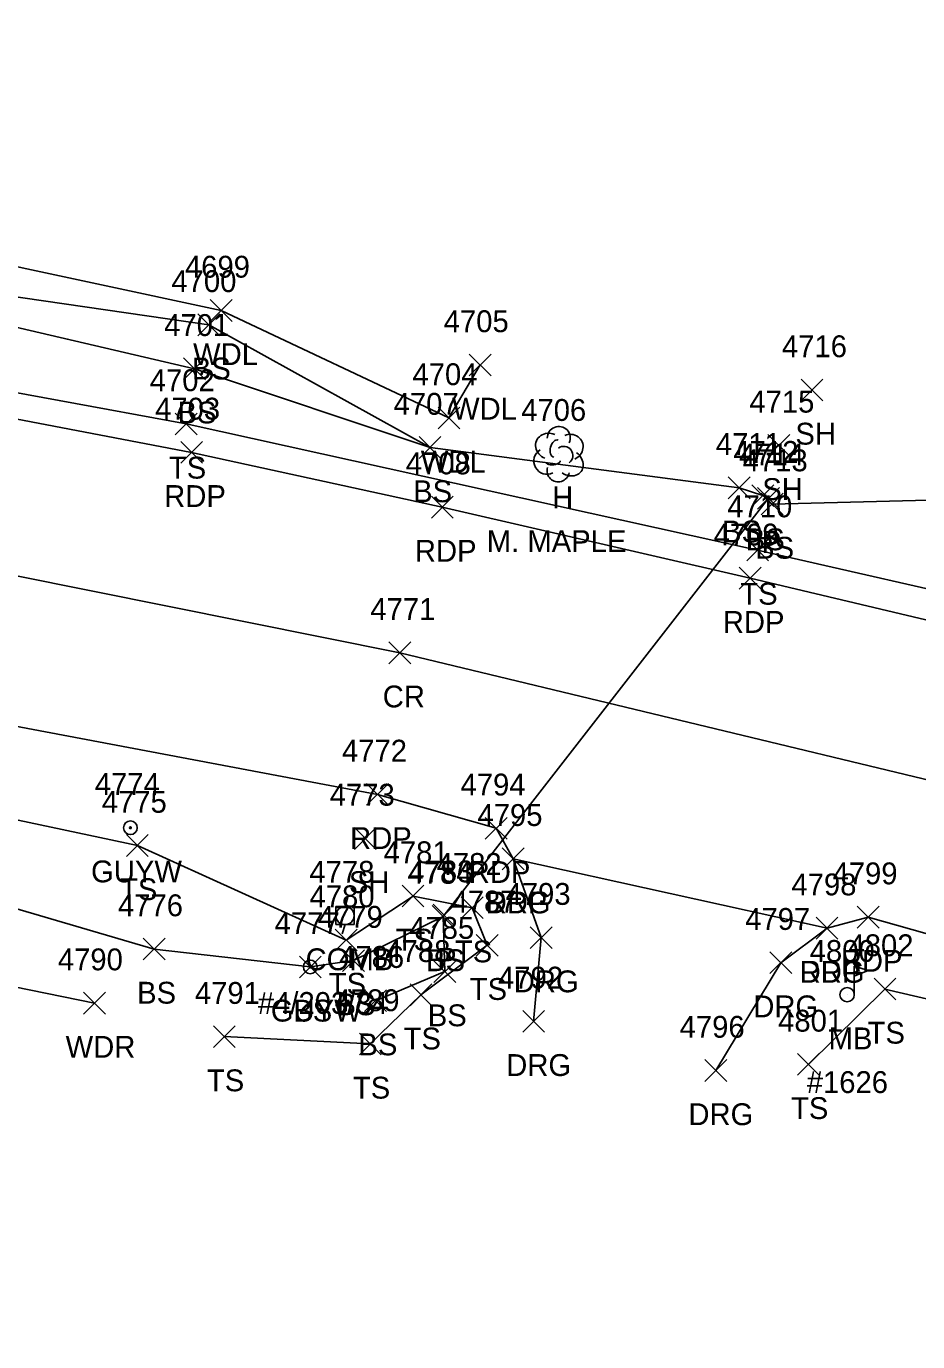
# Model space of a CAD drawing. Extents: x 1611797 to 1633212, y 298978 to 305475.
# Drawn here: x 1620119 to 1620200.5, y 301161.9 to 301282.2 of the extents above; entities that cross this region are included whole.
import ezdxf

# ---------------------------------------------------------------- set-up
doc = ezdxf.new("R2010")
doc.units = 0
for name, color, linetype in [('D_A', 7, 'Continuous'), ('D_I', 7, 'Continuous'), ('D_TIC', 7, 'Continuous'), ('DCP', 7, 'Continuous'), ('L_A', 7, 'Continuous'), ('L_C', 7, 'Continuous'), ('L_I', 7, 'Continuous'), ('L_TIC', 7, 'Continuous'), ('LAWA', 7, 'Continuous'), ('LELB', 7, 'Continuous'), ('LMB', 7, 'Continuous'), ('LTD', 7, 'Continuous'), ('P_A', 7, 'Continuous'), ('P_I', 7, 'Continuous'), ('P_TIC', 7, 'Continuous'), ('PET', 7, 'Continuous'), ('PRC', 7, 'Continuous'), ('R_A', 7, 'Continuous'), ('R_I', 7, 'Continuous'), ('R_TIC', 7, 'Continuous'), ('RDG', 7, 'Continuous'), ('U_A', 7, 'Continuous'), ('U_C', 7, 'Continuous'), ('U_I', 7, 'Continuous'), ('UP', 7, 'Continuous'), ('UPGW', 7, 'Continuous')]:
    doc.layers.add(name, color=color, linetype=linetype)

msp = doc.modelspace()

# ---------------------------------------------------------------- linework, layer by layer
at = {"layer": 'D_TIC'}
for points in [[(1620185.89, 301238.05), (1620187.89, 301240.05)], [(1620187.89, 301238.05), (1620185.89, 301240.05)], [(1620156.2, 301199.9), (1620158.2, 301201.9)], [(1620158.2, 301199.9), (1620156.2, 301201.9)]]:
    msp.add_lwpolyline(points, dxfattribs=at)
at = {"layer": 'DCP'}
msp.add_lwpolyline([(1620186.89, 301239.05), (1620157.2, 301200.9)], dxfattribs=at)
at = {"layer": 'L_TIC'}
for points in [[(1620135.81, 301255.24), (1620137.81, 301257.24)], [(1620137.81, 301255.24), (1620135.81, 301257.24)], [(1620134.67, 301253.92), (1620136.67, 301255.92)], [(1620136.67, 301253.92), (1620134.67, 301255.92)], [(1620159.51, 301250.25), (1620161.51, 301252.25)], [(1620161.51, 301250.25), (1620159.51, 301252.25)], [(1620133.36, 301249.9), (1620135.36, 301251.9)], [(1620135.36, 301249.9), (1620133.36, 301251.9)], [(1620189.87, 301247.96), (1620191.87, 301249.96)], [(1620191.87, 301247.96), (1620189.87, 301249.96)], [(1620132.61, 301244.85), (1620134.61, 301246.85)], [(1620134.61, 301244.85), (1620132.61, 301246.85)], [(1620156.65, 301245.4), (1620158.65, 301247.4)], [(1620158.65, 301245.4), (1620156.65, 301247.4)], [(1620154.92, 301242.69), (1620156.92, 301244.69)], [(1620156.92, 301242.69), (1620154.92, 301244.69)], [(1620154.92, 301242.69), (1620156.92, 301244.69)], [(1620156.92, 301242.69), (1620154.92, 301244.69)], [(1620186.83, 301242.89), (1620188.83, 301244.89)], [(1620188.83, 301242.89), (1620186.83, 301244.89)], [(1620183.2, 301239.01), (1620185.2, 301241.01)], [(1620185.2, 301239.01), (1620183.2, 301241.01)], [(1620185.37, 301238.29), (1620187.37, 301240.29)], [(1620187.37, 301238.29), (1620185.37, 301240.29)], [(1620186.23, 301237.52), (1620188.23, 301239.52)], [(1620188.23, 301237.52), (1620186.23, 301239.52)], [(1620184.9, 301233.31), (1620186.9, 301235.31)], [(1620186.9, 301233.31), (1620184.9, 301235.31)], [(1620149, 301206.92), (1620151, 301208.92)], [(1620151, 301206.92), (1620149, 301208.92)], [(1620128.14, 301206.27), (1620130.14, 301208.27)], [(1620130.14, 301206.27), (1620128.14, 301208.27)], [(1620153.36, 301201.65), (1620155.36, 301203.65)], [(1620155.36, 301201.65), (1620153.36, 301203.65)], [(1620156.11, 301199.77), (1620158.11, 301201.77)], [(1620158.11, 301199.77), (1620156.11, 301201.77)], [(1620158.78, 301200.58), (1620160.78, 301202.58)], [(1620160.78, 301200.58), (1620158.78, 301202.58)], [(1620147.24, 301197.62), (1620149.24, 301199.62)], [(1620149.24, 301197.62), (1620147.24, 301199.62)], [(1620129.67, 301196.8), (1620131.67, 301198.8)], [(1620131.67, 301196.8), (1620129.67, 301198.8)], [(1620160.14, 301197.14), (1620162.14, 301199.14)], [(1620162.14, 301197.14), (1620160.14, 301199.14)], [(1620143.96, 301195.16), (1620145.96, 301197.16)], [(1620145.96, 301195.16), (1620143.96, 301197.16)], [(1620147.92, 301195.74), (1620149.92, 301197.74)], [(1620149.92, 301195.74), (1620147.92, 301197.74)], [(1620156.27, 301194.73), (1620158.27, 301196.73)], [(1620158.27, 301194.73), (1620156.27, 301196.73)], [(1620154.09, 301192.61), (1620156.09, 301194.61)], [(1620156.09, 301192.61), (1620154.09, 301194.61)], [(1620196.55, 301193.14), (1620198.55, 301195.14)], [(1620198.55, 301193.14), (1620196.55, 301195.14)], [(1620124.21, 301191.85), (1620126.21, 301193.85)], [(1620126.21, 301191.85), (1620124.21, 301193.85)], [(1620149.92, 301192.07), (1620151.92, 301194.07)], [(1620151.92, 301192.07), (1620149.92, 301194.07)], [(1620136.09, 301188.78), (1620138.09, 301190.78)], [(1620138.09, 301188.78), (1620136.09, 301190.78)], [(1620149.45, 301188.11), (1620151.45, 301190.11)], [(1620151.45, 301188.11), (1620149.45, 301190.11)], [(1620189.54, 301186.24), (1620191.54, 301188.24)], [(1620191.54, 301186.24), (1620189.54, 301188.24)]]:
    msp.add_lwpolyline(points, dxfattribs=at)
at = {"layer": 'LAWA'}
for points in [[(1619507.86, 301398.95), (1619518.08, 301400.79), (1619556.65, 301387.52), (1619583.35, 301368.71), (1619617.87, 301352.68), (1619658.72, 301335.08), (1619694.86, 301321.5), (1619725.46, 301306.6), (1619750.78, 301288.01), (1619784.9, 301274.32), (1619812.4, 301257.15), (1619844.1, 301250.77), (1619874.95, 301250.41), (1619914.22, 301239.23), (1619945.35, 301230.93), (1619986.13, 301221.13), (1620021.48, 301214.73), (1620067.45, 301208.49), (1620101.58, 301197.67), (1620125.21, 301192.85)], [(1620040.02, 301274.73), (1620083.48, 301265.52), (1620112.75, 301261.39), (1620136.81, 301256.24), (1620157.65, 301246.4), (1620160.51, 301251.25)]]:
    msp.add_lwpolyline(points, dxfattribs=at)
at = {"layer": 'LELB'}
for points in [[(1619717.05, 301402.62), (1619729.49, 301382.85), (1619751.83, 301362.42), (1619788.58, 301341.51), (1619840.33, 301321.37), (1619859.82, 301312.4), (1619885.93, 301308.98), (1619917.76, 301301.6), (1619954.63, 301284.39), (1619995.46, 301278.81), (1620037.59, 301270.1), (1620080.58, 301262.9), (1620111.05, 301256.31), (1620134.36, 301250.9), (1620155.92, 301243.69), (1620184.2, 301240.01), (1620186.37, 301239.29), (1620187.23, 301238.52), (1620209.89, 301239.08), (1620216.8, 301243.54), (1620236.7, 301237.64)], [(1619712.43, 301401.44), (1619713.12, 301390.21), (1619725.41, 301373.61), (1619737.56, 301363.75), (1619786.34, 301337.07), (1619800.28, 301327.59), (1619837.75, 301316), (1619857.62, 301306.82), (1619872.16, 301301.99), (1619887.37, 301302.9), (1619915.15, 301296.19), (1619953.85, 301281.7), (1619995.44, 301273.48), (1620035.7, 301263.81), (1620079.78, 301255.69), (1620110.34, 301250.13), (1620133.61, 301245.85), (1620185.9, 301234.31), (1620209.46, 301228.92), (1620249.02, 301218.59), (1620282.74, 301209.51), (1620314.25, 301201.24), (1620350.31, 301189.61), (1620412.81, 301166.44)], [(1620080.58, 301262.9), (1620135.67, 301254.92), (1620155.92, 301243.69)], [(1619947.78, 301244.54), (1619986.64, 301235.92), (1620021.78, 301228.33), (1620065.92, 301225.74), (1620105.85, 301212.22), (1620129.14, 301207.27), (1620148.24, 301198.62), (1620154.36, 301202.65), (1620159.78, 301201.58), (1620161.14, 301198.14), (1620155.09, 301193.61), (1620150.45, 301189.11), (1620137.09, 301189.78)], [(1619947.63, 301242.31), (1619986.12, 301232.79), (1620021.32, 301224.27), (1620065.61, 301218.11), (1620105.08, 301205.29), (1620130.67, 301197.8), (1620144.96, 301196.16), (1620148.92, 301196.74), (1620157.11, 301200.77), (1620157.27, 301195.73), (1620150.92, 301193.07)], [(1620190.54, 301187.24), (1620197.55, 301194.14), (1620226.82, 301187.31)]]:
    msp.add_lwpolyline(points, dxfattribs=at)
at = {"layer": 'LMB'}
for p, q in [((1620194.74, 301193.63), (1620194.74, 301196.23)), ((1620194.74, 301196.22), (1620196.03, 301195.84)), ((1620194.74, 301195.32), (1620196.02, 301195.83)), ((1620194.09, 301193.62), (1620194.09, 301193.62))]:
    msp.add_line(p, q, dxfattribs=at)
msp.add_circle((1620194.09, 301193.62), 0.656, dxfattribs=at)
at = {"layer": 'LTD'}
msp.add_line((1620167.66, 301243.13), (1620167.66, 301243.13), dxfattribs=at)
msp.add_line((1620167.66, 301243.13), (1620167.66, 301243.13), dxfattribs=at)
msp.add_arc((1620167.7, 301244.57), 1.05, 335.5272, 180.9563, dxfattribs=at)
for centre, major_axis, ratio, start_param, end_param in [((1620166.87, 301243.8), (1.21, -0.51), 0.895232, 1.570796, 4.712389), ((1620168.7, 301243.72), (-1.14, -0.48), 0.949671, 1.570796, 4.712389), ((1620167.45, 301243.59), (-0.208, -0.792), 0.645439, 3.141593, 6.283185), ((1620168.16, 301242.97), (-0.5, 0.667), 0.989748, 3.141593, 6.283185), ((1620166.57, 301242.43), (0.58, -1.04), 0.959034, 3.141593, 6.283185), ((1620168.66, 301242.3), (-1.09, 0.79), 0.841452, 1.570796, 4.712389), ((1620167.66, 301241.63), (0.26, 1.06), 0.942809, 1.570796, 4.712389), ((1620167.2, 301242.38), (-0.625, -0.083), 0.423636, 0, 3.141593)]:
    msp.add_ellipse(centre, major_axis=major_axis, ratio=ratio, start_param=start_param, end_param=end_param, dxfattribs=at)
at = {"layer": 'P_TIC'}
for points in [[(1620133.1, 301242.25), (1620135.1, 301244.25)], [(1620135.1, 301242.25), (1620133.1, 301244.25)], [(1620156.04, 301237.24), (1620158.04, 301239.24)], [(1620158.04, 301237.24), (1620156.04, 301239.24)], [(1620184.22, 301230.73), (1620186.22, 301232.73)], [(1620186.22, 301230.73), (1620184.22, 301232.73)], [(1620152.16, 301223.91), (1620154.16, 301225.91)], [(1620154.16, 301223.91), (1620152.16, 301225.91)], [(1620150.12, 301210.95), (1620152.12, 301212.95)], [(1620152.12, 301210.95), (1620150.12, 301212.95)], [(1620160.97, 301207.85), (1620162.97, 301209.85)], [(1620162.97, 301207.85), (1620160.97, 301209.85)], [(1620162.52, 301205.06), (1620164.52, 301207.06)], [(1620164.52, 301205.06), (1620162.52, 301207.06)], [(1620195.02, 301199.72), (1620197.02, 301201.72)], [(1620197.02, 301199.72), (1620195.02, 301201.72)], [(1620191.25, 301198.71), (1620193.25, 301200.71)], [(1620193.25, 301198.71), (1620191.25, 301200.71)]]:
    msp.add_lwpolyline(points, dxfattribs=at)
at = {"layer": 'PET'}
for points in [[(1619950.83, 301272.88), (1619994.49, 301265.52), (1620034.74, 301259.86), (1620079.84, 301252.7), (1620110.29, 301247.77), (1620134.1, 301243.25), (1620157.04, 301238.24), (1620185.22, 301231.73), (1620208.5, 301226.23), (1620248.56, 301215.82), (1620281.32, 301206.35), (1620312.57, 301196.92), (1620349.07, 301184.5), (1620413.64, 301162.8), (1620434.83, 301155.43), (1620462.97, 301144.02), (1620503.17, 301127.44), (1620525.17, 301116.54), (1620575.61, 301095.66), (1620609.9, 301081.02), (1620652.81, 301063.66), (1620688.75, 301050.82)], [(1619949.02, 301246.88), (1619987.97, 301240.43), (1620023.99, 301234.8), (1620066.3, 301227.5), (1620107.62, 301220.15), (1620151.12, 301211.95), (1620161.97, 301208.85), (1620163.52, 301206.06), (1620192.25, 301199.71), (1620196.02, 301200.72), (1620228.74, 301191.46), (1620248.57, 301184.37), (1620276.18, 301175.36)]]:
    msp.add_lwpolyline(points, dxfattribs=at)
at = {"layer": 'PRC'}
msp.add_lwpolyline([(1619950.93, 301259.45), (1619990.95, 301252.78), (1620025.87, 301247.29), (1620068.06, 301240.98), (1620110.75, 301233.41), (1620153.16, 301224.91), (1620204.34, 301212.59), (1620243.31, 301201.51), (1620275.93, 301191.41), (1620310.63, 301179.99), (1620341.66, 301169.03), (1620406.06, 301144.45), (1620426.68, 301136.25), (1620459.58, 301122.78), (1620495.22, 301107.64), (1620519.86, 301097.12), (1620567.45, 301077.15), (1620602.44, 301063.05), (1620645.54, 301046.08), (1620683.56, 301031.25)], dxfattribs=at)
at = {"layer": 'R_TIC'}
for points in [[(1620162.52, 301205.06), (1620164.52, 301207.06)], [(1620164.52, 301205.06), (1620162.52, 301207.06)], [(1620191.25, 301198.71), (1620193.25, 301200.71)], [(1620193.25, 301198.71), (1620191.25, 301200.71)], [(1620165.09, 301197.84), (1620167.09, 301199.84)], [(1620167.09, 301197.84), (1620165.09, 301199.84)], [(1620187.02, 301195.55), (1620189.02, 301197.55)], [(1620189.02, 301195.55), (1620187.02, 301197.55)], [(1620164.4, 301190.18), (1620166.4, 301192.18)], [(1620166.4, 301190.18), (1620164.4, 301192.18)], [(1620181.07, 301185.68), (1620183.07, 301187.68)], [(1620183.07, 301185.68), (1620181.07, 301187.68)]]:
    msp.add_lwpolyline(points, dxfattribs=at)
at = {"layer": 'RDG'}
for points in [[(1620165.4, 301191.18), (1620166.09, 301198.84), (1620163.52, 301206.06)], [(1620182.07, 301186.68), (1620188.02, 301196.55), (1620192.25, 301199.71)]]:
    msp.add_lwpolyline(points, dxfattribs=at)
at = {"layer": 'UP'}
for p, q in [((1620147.31, 301200.03), (1620147.31, 301201.69)), ((1620147.31, 301201.69), (1620148.98, 301201.69)), ((1620148.39, 301202.53), (1620148.14, 301201.69)), ((1620148.98, 301201.69), (1620148.98, 301200.03)), ((1620148.14, 301200.86), (1620148.14, 301200.86)), ((1620148.98, 301200.03), (1620147.31, 301200.03)), ((1620147.89, 301199.19), (1620148.14, 301200.03))]:
    msp.add_line(p, q, dxfattribs=at)
msp.add_circle((1620148.14, 301200.86), 0.833, dxfattribs=at)
at = {"layer": 'UPGW'}
for centre, radius in [((1620128.5, 301208.9), 0.625), ((1620128.5, 301208.9), 0.0833), ((1620144.96, 301196.16), 0.625), ((1620144.96, 301196.16), 0.0833)]:
    msp.add_circle(centre, radius, dxfattribs=at)

# ---------------------------------------------------------------- texts
at = {"layer": 'D_A'}
for p in [(1620186.27, 301234.05), (1620156.57, 301195.9)]:
    msp.add_text('P', height=2, dxfattribs=at).set_placement(p)
at = {"layer": 'D_I'}
for s, p in [('4714', (1620184.2, 301242.05)), ('4783', (1620153.94, 301203.9))]:
    msp.add_text(s, height=2, dxfattribs=at).set_placement(p)
at = {"layer": 'L_A'}
for s, p in [('WDL', (1620134.23, 301251.24)), ('BS', (1620134.12, 301249.92)), ('BS', (1620132.81, 301245.9)), ('WDL', (1620157.93, 301246.25)), ('SH', (1620189.35, 301243.96)), ('TS', (1620132.02, 301240.85)), ('WDL', (1620155.07, 301241.4)), ('BS', (1620154.37, 301238.69)), ('BS', (1620154.37, 301238.69)), ('SH', (1620186.32, 301238.89)), ('H', (1620167.09, 301238.13)), ('BS', (1620182.64, 301235.01)), ('BS', (1620184.81, 301234.29)), ('BS', (1620185.67, 301233.52)), ('TS', (1620184.31, 301229.31)), ('TS', (1620127.55, 301202.27)), ('SH', (1620148.49, 301202.92)), ('TS', (1620152.77, 301197.65)), ('TS', (1620158.19, 301196.58)), ('BS', (1620155.55, 301195.77)), ('BS', (1620129.11, 301192.8)), ('TS', (1620146.65, 301193.62)), ('TS', (1620159.55, 301193.14)), ('BS', (1620147.36, 301191.74)), ('BS', (1620143.4, 301191.16)), ('BS', (1620155.71, 301190.73)), ('TS', (1620195.96, 301189.14)), ('WDR', (1620122.57, 301187.85)), ('BS', (1620149.36, 301188.07)), ('TS', (1620153.5, 301188.61)), ('MB', (1620192.39, 301188.62)), ('TS', (1620135.5, 301184.78)), ('TS', (1620148.86, 301184.11)), ('TS', (1620188.95, 301182.24))]:
    msp.add_text(s, height=2, dxfattribs=at).set_placement(p)
at = {"layer": 'L_C'}
for s, p in [('M. MAPLE', (1620161.11, 301234.13)), ('#1626', (1620190.39, 301184.62))]:
    msp.add_text(s, height=2, dxfattribs=at).set_placement(p)
at = {"layer": 'L_I'}
for s, p in [('4699', (1620133.49, 301259.24)), ('4700', (1620132.25, 301257.92)), ('4701', (1620131.59, 301253.9)), ('4705', (1620157.17, 301254.25)), ('4716', (1620188.12, 301251.96)), ('4704', (1620154.31, 301249.4)), ('4702', (1620130.27, 301248.85)), ('4707', (1620152.59, 301246.69)), ('4707', (1620152.59, 301246.69)), ('4715', (1620185.14, 301246.89)), ('4706', (1620164.26, 301246.13)), ('4711', (1620182.07, 301243.01)), ('4712', (1620183.68, 301242.29)), ('4713', (1620184.53, 301241.52)), ('4710', (1620183.12, 301237.31)), ('4773', (1620146.74, 301210.92)), ('4775', (1620125.88, 301210.27)), ('4781', (1620151.67, 301205.65)), ('4782', (1620156.52, 301204.58)), ('4784', (1620153.85, 301203.77)), ('4780', (1620144.89, 301201.62)), ('4787', (1620157.88, 301201.14)), ('4776', (1620127.36, 301200.8)), ('4779', (1620145.65, 301199.74)), ('4777', (1620141.7, 301199.16)), ('4785', (1620154.01, 301198.73)), ('4786', (1620147.6, 301196.07)), ('4788', (1620151.83, 301196.61)), ('4800', (1620190.66, 301196.62)), ('4802', (1620194.21, 301197.14)), ('4790', (1620121.86, 301195.85)), ('4791', (1620134.4, 301192.78)), ('4789', (1620147.18, 301192.11)), ('4801', (1620187.77, 301190.24))]:
    msp.add_text(s, height=2, dxfattribs=at).set_placement(p)
at = {"layer": 'P_A'}
for s, p in [('RDP', (1620131.59, 301238.25)), ('RDP', (1620154.53, 301233.24)), ('RDP', (1620182.71, 301226.73)), ('CR', (1620151.59, 301219.91)), ('RDP', (1620148.6, 301206.95)), ('RDP', (1620159.46, 301203.85)), ('RDP', (1620161.01, 301201.06)), ('RDP', (1620193.51, 301195.72)), ('RDP', (1620189.74, 301194.71))]:
    msp.add_text(s, height=2, dxfattribs=at).set_placement(p)
at = {"layer": 'P_I'}
for s, p in [('4703', (1620130.76, 301246.25)), ('4708', (1620153.7, 301241.24)), ('4709', (1620181.87, 301234.73)), ('4771', (1620150.46, 301227.91)), ('4772', (1620147.86, 301214.95)), ('4794', (1620158.71, 301211.85)), ('4795', (1620160.26, 301209.06)), ('4799', (1620192.75, 301203.72)), ('4798', (1620188.99, 301202.71))]:
    msp.add_text(s, height=2, dxfattribs=at).set_placement(p)
at = {"layer": 'R_A'}
for p in [(1620161.01, 301201.06), (1620163.58, 301193.84), (1620189.74, 301194.71), (1620185.5, 301191.55), (1620162.89, 301186.18), (1620179.56, 301181.68)]:
    msp.add_text('DRG', height=2, dxfattribs=at).set_placement(p)
at = {"layer": 'R_I'}
for s, p in [('4795', (1620160.26, 301209.06)), ('4798', (1620188.99, 301202.71)), ('4793', (1620162.83, 301201.84)), ('4797', (1620184.76, 301199.55)), ('4792', (1620162.14, 301194.18)), ('4796', (1620178.76, 301189.68))]:
    msp.add_text(s, height=2, dxfattribs=at).set_placement(p)
at = {"layer": 'U_A'}
for s, p in [('GUYW', (1620124.9, 301203.9)), ('COMB', (1620144.53, 301195.86)), ('GUYW', (1620141.35, 301191.16))]:
    msp.add_text(s, height=2, dxfattribs=at).set_placement(p)
at = {"layer": 'U_C'}
msp.add_text('#4/203/34', height=2, dxfattribs=at).set_placement((1620140.16, 301191.86))
at = {"layer": 'U_I'}
for s, p in [('4774', (1620125.24, 301211.9)), ('4778', (1620144.88, 301203.86)), ('4777', (1620141.7, 301199.16))]:
    msp.add_text(s, height=2, dxfattribs=at).set_placement(p)

doc.saveas('drawing.dxf')
